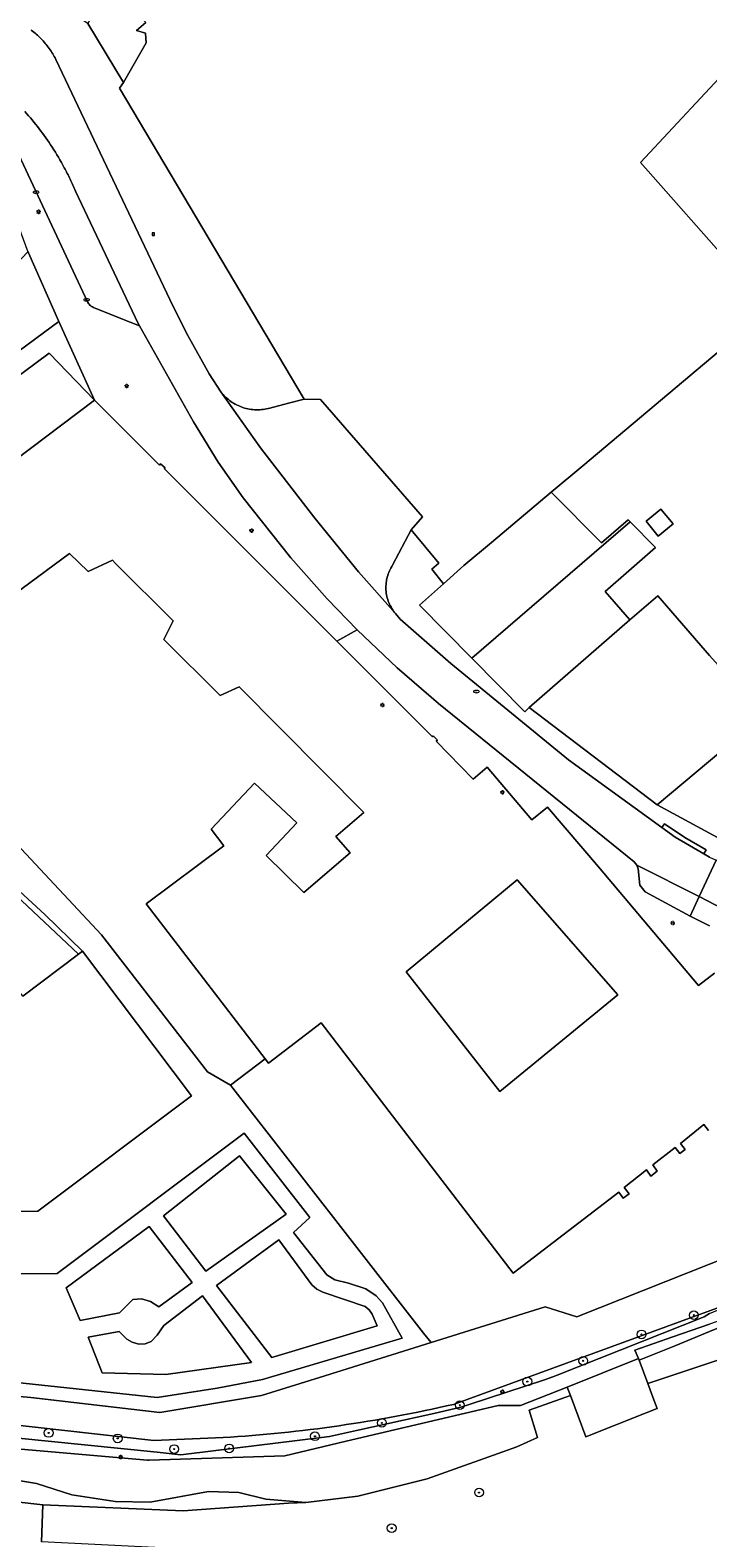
# Model space of a CAD drawing. Header units: metres. Extents: x 187916 to 189411, y 333285 to 334910.
# Tile 322 of 348: x 188938 to 189000, y 334161 to 334299. Entities that reach past the tile are written whole.
import ezdxf
from ezdxf.enums import TextEntityAlignment as Align

# ---------------------------------------------------------------- set-up
doc = ezdxf.new("R2010")
doc.units = ezdxf.units.M
for name, color, linetype, lineweight in [('B-WE-GR-BEPLANTING_CULTUUR_BOSPLANTSOEN-GV', 253, 'Continuous', 15), ('B-WE-GR-BEPLANTING_CULTUUR_HEESTERS-GV', 253, 'Continuous', 15), ('B-WE-GR-BOOM-S', 253, 'Continuous', 15), ('B-WE-GR-HAAG-G', 253, 'GR-HAAG1-SO', 15), ('B-WE-IE-MEUBILAIR-S', 253, 'Continuous', 15), ('B-WE-IE-TERREINAFSCHEIDING_KUNSTMATIG_HEKWERK-G', 253, 'IE-TERREINAFSCHEIDING_KUNSTMATIG-SO', 15), ('B-WE-IE-TERREINAFSCHEIDING_KUNSTMATIG_MUUR-G', 253, 'IE-TERREINAFSCHEIDING_KUNSTMATIG-SO', 15), ('B-WE-OG-BEBOUWING-GV', 253, 'Continuous', 15), ('B-WE-OG-TERREIN_ERF-GV', 253, 'Continuous', 15), ('B-WE-OG-WEG-GV', 253, 'Continuous', 15), ('B-WE-VH-GESLOTENVERHARDING_ASFALT-GV', 253, 'Continuous', 15), ('B-WE-VH-OPENVERHARDING-GV', 253, 'Continuous', 15), ('B-WE-VH-OPENVERHARDING_BETONELEMENT-GV', 253, 'Continuous', 15), ('B-WE-VH-OPENVERHARDING_BETONSTRAATSTEEN-GV', 253, 'Continuous', 15), ('B-WE-VH-OPENVERHARDING_STRAATBAKSTEEN-GV', 253, 'Continuous', 15)]:
    doc.layers.add(name, color=color, linetype=linetype, lineweight=lineweight)
doc.styles.add('NLCS-ISO', font='NLCS-ISO.ttf')
doc.linetypes.add('GR-HAAG1-SO', pattern='A,6,[176,NLCS.SHX,S=0.125,R=0,X=0,Y=0],-2', length=8)
doc.linetypes.add('IE-TERREINAFSCHEIDING_KUNSTMATIG-SO', pattern='A,4,[82,NLCS.SHX,S=0.75,R=90,X=0,Y=0],4,-2', length=10)

# ---------------------------------------------------------------- blocks, each defined once
blk = doc.blocks.new('SIE-MEUBILAIR_BORD_VERKEER-SO')
blk.add_lwpolyline([(-0.5625, -0.5625), (0.5625, -0.5625), (0.5625, 0.5625), (-0.5625, 0.5625)], close=True)
at = {"style": 'NLCS-ISO'}
blk.add_text('vb', height=0.75, dxfattribs=at).set_placement((0, 0), align=Align.MIDDLE_CENTER)
blk = doc.blocks.new('SIE-MEUBILAIR_PAAL_LICHTMAST-SO')
for points in [[(-0.62, 0), (-1, 0)], [(-0.71, 0.71), (-0.44, 0.44)], [(0, 1), (0, 0.62)], [(0.44, 0.44), (0.71, 0.71)], [(1, 0), (0.62, 0)], [(-0.71, -0.71), (-0.44, -0.44)], [(0, -0.62), (0, -1)], [(0.44, -0.44), (0.71, -0.71)]]:
    blk.add_lwpolyline(points)
blk.add_circle((0, 0), 0.5)
blk = doc.blocks.new('SIE-MEUBILAIR_PUT_BRANDKRAAN-SO')
blk.add_ellipse((0, 0), major_axis=(1.25, 0), ratio=0.54)
at = {"style": 'NLCS-ISO'}
blk.add_text('bk', height=0.75, dxfattribs=at).set_placement((0.03, 0), align=Align.MIDDLE_CENTER)
blk = doc.blocks.new('SIE-MEUBILAIR_PUT_KOLK-SO')
blk.add_ellipse((0, 0), major_axis=(1.25, 0), ratio=0.54)
at = {"style": 'NLCS-ISO'}
blk.add_text('klk', height=0.75, dxfattribs=at).set_placement((0.03, 0), align=Align.MIDDLE_CENTER)
blk = doc.blocks.new('SGR-BOOM_GBKN-SO')
at = {"linetype": 'ByBlock', "lineweight": 18}
h = blk.add_hatch(color=0, dxfattribs=at)
h.dxf.hatch_style = 1
edge = h.paths.add_edge_path()
edge.add_arc((0, 0), 0.25, 0, 360)
at = {"color": 0, "linetype": 'ByBlock', "lineweight": 18}
for radius in [2, 0.25]:
    blk.add_circle((0, 0), radius, dxfattribs=at)
at = {"color": 0, "linetype": 'ByBlock', "lineweight": 18, "style": 'NLCS-ISO'}
blk.add_attdef('SOORT', (2.5, 0), '', height=1.5, dxfattribs=at)
blk = doc.blocks.new('DTM')
at = {"layer": 'B-WE-GR-BEPLANTING_CULTUUR_BOSPLANTSOEN-GV', "ltscale": 0.2, "flags": 128}
for points in [[(189000.004, 334181.185), (188999.518, 334180.866), (188986.04, 334175.518), (188985.622, 334175.352), (188984.851, 334175.097), (188977.966, 334172.825), (188977.195, 334172.571), (188974.715, 334172.016), (188967.64, 334170.433), (188965.16, 334169.878), (188961.931, 334169.486), (188954.734, 334168.614), (188951.506, 334168.223), (188949.34, 334168.442), (188913.274, 334172.086)], [(188934.006, 334168.96), (188948.477, 334167.733), (188948.62, 334167.721), (188961.046, 334168.125), (188966.694, 334169.46), (188980.621, 334172.751), (188982.674, 334172.723), (188986.948, 334174.429), (188993.484, 334177.041), (188993.147, 334177.827), (188996.626, 334179.034), (189000, 334180.204)]]:
    blk.add_lwpolyline(points, dxfattribs=at)
at = {"layer": 'B-WE-GR-BEPLANTING_CULTUUR_HEESTERS-GV', "ltscale": 0.2, "flags": 128}
blk.add_lwpolyline([(188929.335, 334226.723), (188929.072, 334226.409), (188942.147, 334214.147), (188942.512, 334214.422), (188939.045, 334217.795)], close=True, dxfattribs=at)
at = {"layer": 'B-WE-GR-HAAG-G', "ltscale": 0.2, "flags": 128}
for points in [[(188938.881, 334163.632), (188905.444, 334167.381)], [(188953.409, 334159.489), (188938.756, 334160.242), (188938.881, 334163.632)]]:
    blk.add_lwpolyline(points, dxfattribs=at)
at = {"layer": 'B-WE-IE-TERREINAFSCHEIDING_KUNSTMATIG_HEKWERK-G', "ltscale": 0.2, "flags": 128}
for points in [[(188939.045, 334217.795), (188929.335, 334226.723)], [(188994.342, 334174.747), (189008.22, 334179.377)], [(189000, 334179.525), (188996.896, 334178.255)], [(188996.896, 334178.255), (188993.543, 334176.883)], [(188966.694, 334169.46), (188980.621, 334172.751), (188982.674, 334172.723)], [(188907.139, 334172.04), (188934.006, 334168.96), (188948.62, 334167.721)], [(188948.62, 334167.721), (188961.046, 334168.125), (188966.694, 334169.46)]]:
    blk.add_lwpolyline(points, dxfattribs=at)
at = {"layer": 'B-WE-IE-TERREINAFSCHEIDING_KUNSTMATIG_MUUR-G', "ltscale": 0.2, "flags": 128}
for points in [[(188956.063, 334202.127), (188973.773, 334179.385)], [(188984.942, 334181.781), (188987.821, 334180.885), (189000, 334185.697), (189008.848, 334189.192)], [(188884.476, 334186.802), (188899.191, 334176.982), (188913.505, 334175.621), (188937.777, 334173.485), (188949.589, 334172.091), (188958.906, 334173.643), (188964.243, 334175.311)], [(188974.459, 334178.504), (188984.942, 334181.781)], [(188973.773, 334179.385), (188974.459, 334178.504)], [(188964.243, 334175.311), (188974.459, 334178.504)], [(188986.948, 334174.429), (188982.674, 334172.723)]]:
    blk.add_lwpolyline(points, dxfattribs=at)
at = {"layer": 'B-WE-OG-BEBOUWING-GV', "ltscale": 0.2, "flags": 128}
for points in [[(188948.324, 334299.627), (188947.469, 334298.873), (188948.282, 334298.649), (188948.343, 334297.761), (188946.253, 334294.112), (188945.911, 334293.587), (188962.815, 334265.052), (188964.341, 334265.025), (188973.68, 334254.262), (188972.628, 334253.071), (188975.191, 334250.029), (188974.535, 334249.475), (188975.606, 334248.129), (188977.464, 334249.804), (188979.997, 334251.902), (188985.487, 334256.519), (188988.371, 334258.944), (189005.51, 334273.358)], [(189002.25, 334277.05), (188993.672, 334286.781), (189002.549, 334296.302)], [(189012.734, 334300.214), (189010.162, 334297.401), (189010.242, 334297.314), (189008.389, 334295.472), (189008.227, 334295.603), (189006.192, 334293.422), (189004.368, 334294.864), (189002.549, 334296.302), (188993.672, 334286.781), (189002.25, 334277.05), (189010.961, 334286.591), (189013.858, 334289.764), (189019.527, 334296.038), (189017.422, 334297.924), (189024.76, 334306.199)], [(188928.251, 334241.282), (188941.304, 334250.917), (188943.02, 334249.24), (188945.248, 334250.285), (188945.543, 334249.991), (188950.803, 334244.734), (188949.974, 334243.015), (188955.132, 334237.879), (188956.862, 334238.678), (188968.303, 334227.15), (188966.37, 334225.489), (188965.745, 334224.951), (188967.036, 334223.45), (188962.789, 334219.799), (188959.352, 334223.194), (188962.164, 334226.188), (188958.28, 334229.837), (188954.31, 334225.61), (188955.449, 334224.079), (188948.356, 334218.775), (188959.246, 334204.542), (188959.547, 334204.148), (188964.393, 334207.856), (188981.982, 334184.865), (188991.695, 334192.298), (188992.09, 334191.764), (188992.626, 334192.164), (188992.18, 334192.75), (188994.204, 334194.363), (188994.603, 334193.764), (188995.2, 334194.223), (188994.795, 334194.808), (188996.845, 334196.418), (188997.271, 334195.864), (188997.753, 334196.237), (188997.341, 334196.785), (188999.477, 334198.508), (188999.889, 334197.961)], [(189000.461, 334212.39), (188998.996, 334211.26), (188989.82, 334222.158), (188985.153, 334227.639), (188983.702, 334226.454), (188979.613, 334231.304), (188978.313, 334230.208), (188974.924, 334233.676), (188975.056, 334233.79), (188974.67, 334234.166), (188974.6, 334234.094), (188965.831, 334242.858), (188949.99, 334258.688), (188950.078, 334258.774), (188949.664, 334259.138), (188949.557, 334258.998), (188943.596, 334264.968), (188927.328, 334252.702)]]:
    blk.add_lwpolyline(points, dxfattribs=at)
for points in [[(188940.321, 334272.181), (188937.552, 334278.495), (188937.498, 334278.568), (188928.873, 334269.516), (188931.615, 334265.764)], [(188943.596, 334264.968), (188939.449, 334269.277), (188928.681, 334261.298), (188925.134, 334266.114), (188920.205, 334262.028), (188925.396, 334255.231), (188927.328, 334252.702)], [(188978.211, 334241.3), (188992.72, 334253.806), (188992.526, 334254.003), (188990.101, 334251.895), (188985.487, 334256.519), (188979.997, 334251.902), (188977.464, 334249.804), (188975.606, 334248.129), (188973.411, 334246.157)], [(188983.465, 334236.782), (188992.701, 334244.819), (188990.416, 334247.409), (188992.593, 334249.299), (188995.042, 334251.455), (188992.72, 334253.806), (188978.211, 334241.3), (188983.055, 334236.383)], [(188992.701, 334244.819), (188983.465, 334236.782), (188995.194, 334227.829), (189001.221, 334232.903), (189000.996, 334233.031), (189004.669, 334236.157), (189000.781, 334240.651), (189000, 334241.553), (188995.261, 334247.03)], [(189009.564, 334223.224), (189008.921, 334230.358), (189006.465, 334229.941), (189001.221, 334232.903), (188995.194, 334227.829), (189004.724, 334222.683)], [(188980.773, 334201.536), (188972.168, 334212.509), (188982.357, 334220.96), (188991.602, 334210.42)], [(188932.909, 334190.478), (188938.399, 334190.559), (188952.489, 334201.155), (188942.512, 334214.422), (188942.147, 334214.147), (188937.038, 334210.305), (188936.878, 334210.517), (188933.373, 334207.866), (188933.526, 334207.664), (188932.665, 334207.016)], [(188994.342, 334174.747), (188993.543, 334176.883), (188993.484, 334177.041), (188986.948, 334174.429), (188987.237, 334173.652), (188988.647, 334169.857), (188994.185, 334172.07), (188995.193, 334172.473), (188994.897, 334173.264)]]:
    blk.add_lwpolyline(points, close=True, dxfattribs=at)
at = {"layer": 'B-WE-OG-TERREIN_ERF-GV', "ltscale": 0.2, "flags": 128}
for points in [[(188946.253, 334294.112), (188948.343, 334297.761), (188948.282, 334298.649), (188947.469, 334298.873), (188948.324, 334299.627), (188947.601, 334300.358), (188947.91, 334300.588), (188948.344, 334300.697), (188948.332, 334301.472), (188946.091, 334305.164), (188942.993, 334299.539)], [(188939.449, 334269.277), (188943.596, 334264.968), (188940.321, 334272.181), (188931.615, 334265.764), (188928.873, 334269.516), (188928.787, 334269.428), (188928.533, 334269.168), (188925.92, 334266.489), (188925.712, 334266.612), (188925.446, 334266.375), (188925.134, 334266.114), (188928.681, 334261.298)], [(188994.173, 334253.866), (188995.285, 334252.498), (188996.653, 334253.61), (188995.542, 334254.978)], [(188996.653, 334253.61), (188995.285, 334252.498), (188994.173, 334253.866), (188995.542, 334254.978)], [(188982.357, 334220.96), (188972.168, 334212.509), (188980.773, 334201.536), (188991.602, 334210.42)], [(188994.342, 334174.747), (189008.22, 334179.377), (189013.513, 334182.456), (189037.562, 334192.681), (189042.735, 334194.76), (189044.256, 334195.374), (189042.543, 334198.532), (189036.984, 334196.165), (189034.78, 334194.223), (189021.298, 334188.183), (189010.905, 334183.986), (189002.511, 334180.547), (189000, 334179.525), (188996.896, 334178.255), (188993.543, 334176.883)], [(188956.909, 334195.631), (188961.166, 334190.303), (188953.817, 334185.062), (188949.942, 334190.151)], [(188956.909, 334195.631), (188949.942, 334190.151), (188953.817, 334185.062), (188961.166, 334190.303)], [(188945.887, 334181.237), (188942.276, 334180.541), (188940.993, 334183.528), (188948.601, 334189.169), (188952.567, 334184.026), (188949.488, 334181.783), (188948.731, 334182.277), (188947.926, 334182.533), (188947.13, 334182.468)], [(188945.887, 334181.237), (188947.13, 334182.468), (188947.926, 334182.533), (188948.731, 334182.277), (188949.488, 334181.783), (188952.567, 334184.026), (188948.601, 334189.169), (188940.993, 334183.528), (188942.276, 334180.541)], [(188959.862, 334177.155), (188954.787, 334183.748), (188960.503, 334187.925), (188963.523, 334183.799), (188963.986, 334183.414), (188964.539, 334183.133), (188968.437, 334181.809), (188968.782, 334181.504), (188969.06, 334181.121), (188969.536, 334180.048)], [(188959.862, 334177.155), (188969.536, 334180.048), (188969.06, 334181.121), (188968.782, 334181.504), (188968.437, 334181.809), (188964.539, 334183.133), (188963.986, 334183.414), (188963.523, 334183.799), (188960.503, 334187.925), (188954.787, 334183.748)], [(189010.905, 334183.986), (189002.348, 334181.018), (189000, 334180.204), (188996.626, 334179.034), (188993.147, 334177.827), (188993.484, 334177.041), (188993.543, 334176.883), (188996.896, 334178.255), (189000, 334179.525), (189002.511, 334180.547)], [(188950.142, 334175.586), (188944.292, 334175.733), (188943.018, 334179.01), (188945.851, 334179.519), (188946.554, 334178.829), (188947.048, 334178.532), (188947.683, 334178.361), (188948.241, 334178.386), (188948.796, 334178.607), (188949.353, 334179.177), (188949.948, 334180.081), (188953.492, 334182.798), (188957.993, 334176.671)], [(188950.142, 334175.586), (188957.993, 334176.671), (188953.492, 334182.798), (188949.948, 334180.081), (188949.353, 334179.177), (188948.796, 334178.607), (188948.241, 334178.386), (188947.683, 334178.361), (188947.048, 334178.532), (188946.554, 334178.829), (188945.851, 334179.519), (188943.018, 334179.01), (188944.292, 334175.733)]]:
    blk.add_lwpolyline(points, close=True, dxfattribs=at)
for points in [[(189005.51, 334273.358), (188988.371, 334258.944), (188985.487, 334256.519), (188990.101, 334251.895), (188992.526, 334254.003), (188992.72, 334253.806), (188995.042, 334251.455), (188992.593, 334249.299), (188990.416, 334247.409), (188992.701, 334244.819), (188995.261, 334247.03), (189000, 334241.553)], [(188933.383, 334227.515), (188944.233, 334215.916), (188953.961, 334203.356), (188956.063, 334202.127), (188959.246, 334204.542), (188948.356, 334218.775), (188955.449, 334224.079), (188954.31, 334225.61), (188958.28, 334229.837), (188962.164, 334226.188), (188959.352, 334223.194), (188962.789, 334219.799), (188967.036, 334223.45), (188965.745, 334224.951), (188966.37, 334225.489), (188968.303, 334227.15), (188956.862, 334238.678), (188955.132, 334237.879), (188949.974, 334243.015), (188950.803, 334244.734), (188945.543, 334249.991), (188945.248, 334250.285), (188943.02, 334249.24), (188941.304, 334250.917), (188928.251, 334241.282)], [(188913.505, 334175.621), (188937.777, 334173.485), (188949.589, 334172.091), (188958.906, 334173.643), (188964.243, 334175.311), (188974.459, 334178.504), (188973.773, 334179.385), (188956.063, 334202.127), (188953.961, 334203.356), (188944.233, 334215.916), (188933.383, 334227.515)], [(188929.335, 334226.723), (188939.045, 334217.795), (188942.512, 334214.422), (188952.489, 334201.155), (188938.399, 334190.559), (188932.909, 334190.478)], [(188914.885, 334184.633), (188940.183, 334184.848), (188957.337, 334197.708), (188963.36, 334189.99), (188961.862, 334188.617), (188964.917, 334184.709), (188965.655, 334184.28), (188966.895, 334183.969), (188968.479, 334183.428), (188969.436, 334182.796), (188970.011, 334182.159), (188971.808, 334178.928), (188959.004, 334175.134), (188954.85, 334174.333), (188949.337, 334173.457), (188936.197, 334174.891)], [(188999.889, 334197.961), (188999.477, 334198.508), (188997.341, 334196.785), (188997.753, 334196.237), (188997.271, 334195.864), (188996.845, 334196.418), (188994.795, 334194.808), (188995.2, 334194.223), (188994.603, 334193.764), (188994.204, 334194.363), (188992.18, 334192.75), (188992.626, 334192.164), (188992.09, 334191.764), (188991.695, 334192.298), (188981.982, 334184.865), (188964.393, 334207.856), (188959.547, 334204.148), (188959.246, 334204.542), (188956.063, 334202.127), (188973.773, 334179.385), (188974.459, 334178.504), (188984.942, 334181.781), (188987.821, 334180.885), (189000, 334185.697)], [(188935.564, 334166.041), (188938.273, 334165.586), (188941.538, 334164.555), (188945.5, 334163.932), (188948.71, 334163.87), (188954.055, 334164.844), (188956.831, 334164.756), (188959.3, 334164.133), (188962.972, 334163.834), (188967.738, 334164.426), (188967.875, 334164.46), (188974.108, 334166.014), (188982.314, 334168.929), (188984.21, 334169.797), (188983.455, 334172.3), (188987.237, 334173.652), (188986.948, 334174.429), (188982.674, 334172.723), (188980.621, 334172.751), (188966.694, 334169.46), (188961.046, 334168.125), (188948.62, 334167.721), (188948.477, 334167.733), (188934.006, 334168.96)], [(188936.197, 334174.891), (188949.337, 334173.457), (188954.85, 334174.333), (188959.004, 334175.134), (188971.808, 334178.928), (188970.011, 334182.159), (188969.436, 334182.796), (188968.479, 334183.428), (188966.895, 334183.969), (188965.655, 334184.28), (188964.917, 334184.709), (188961.862, 334188.617), (188963.36, 334189.99), (188957.337, 334197.708), (188940.183, 334184.848), (188914.885, 334184.633)], [(188938.881, 334163.632), (188951.732, 334163.058), (188961.391, 334163.762), (188962.972, 334163.834), (188959.3, 334164.133), (188956.831, 334164.756), (188954.055, 334164.844), (188948.71, 334163.87), (188945.5, 334163.932), (188941.538, 334164.555), (188938.273, 334165.586), (188935.564, 334166.041)], [(188861.422, 334194.346), (188863.205, 334192.435), (188867.413, 334187.563), (188869.126, 334186.378), (188873.114, 334184.414), (188889.688, 334175.109), (188903.572, 334167.591), (188905.444, 334167.381), (188938.881, 334163.632)], [(189008.22, 334179.377), (188994.342, 334174.747), (188994.897, 334173.264), (188995.193, 334172.473), (188994.185, 334172.07), (188988.647, 334169.857), (188987.237, 334173.652), (188983.455, 334172.3), (188984.21, 334169.797), (188982.314, 334168.929), (188974.108, 334166.014), (188967.875, 334164.46), (188967.738, 334164.426), (188962.972, 334163.834), (188961.391, 334163.762), (188951.732, 334163.058), (188938.881, 334163.632), (188938.756, 334160.242)], [(188929.142, 334105.514), (188953.634, 334086.599), (188952.903, 334085.647), (188956.631, 334082.785), (188961.929, 334089.686), (188970.456, 334083.14), (188974.984, 334089.245), (188978.374, 334093.814), (188979.672, 334096.49), (188979.693, 334097.645), (188975.967, 334105.086), (188971.962, 334113.99), (188953.409, 334159.489), (188938.756, 334160.242), (188938.881, 334163.632), (188905.444, 334167.381)]]:
    blk.add_lwpolyline(points, dxfattribs=at)
at = {"layer": 'B-WE-OG-WEG-GV', "ltscale": 0.2, "flags": 128}
for points in [[(188913.274, 334172.086), (188949.34, 334168.442), (188951.506, 334168.223), (188954.734, 334168.614), (188961.931, 334169.486), (188965.16, 334169.878), (188967.64, 334170.433), (188974.715, 334172.016), (188977.195, 334172.571), (188977.966, 334172.825), (188984.851, 334175.097), (188985.622, 334175.352), (188986.04, 334175.518), (188999.518, 334180.866), (189000.004, 334181.185), (189003.87, 334182.797), (189003.861, 334182.818), (188976.522, 334172.84)], [(188955.41, 334169.794), (188949.047, 334169.527), (188935.433, 334171.039), (188902.136, 334173.895), (188897.983, 334174.615), (188888.68, 334180.522), (188882.816, 334184.247), (188882.692, 334184.052), (188861.684, 334197.626)]]:
    blk.add_lwpolyline(points, dxfattribs=at)
for points in [[(188976.522, 334172.84, -0.0206888), (188966.029, 334170.881)], [(188966.029, 334170.881, -0.020629), (188955.41, 334169.794)]]:
    blk.add_lwpolyline(points, format="xyb", dxfattribs=at)
at = {"layer": 'B-WE-VH-GESLOTENVERHARDING_ASFALT-GV', "ltscale": 0.2, "flags": 128}
for points in [[(188976.522, 334172.84), (189003.861, 334182.818), (189004.346, 334182.995), (189004.647, 334183.121), (189004.653, 334183.107), (189010.385, 334185.198), (189010.281, 334185.468), (189008.848, 334189.192), (189000, 334185.697), (188987.821, 334180.885), (188984.942, 334181.781), (188974.459, 334178.504), (188964.243, 334175.311), (188958.906, 334173.643), (188949.589, 334172.091), (188937.777, 334173.485), (188913.505, 334175.621)], [(188935.433, 334171.039), (188949.047, 334169.527), (188955.41, 334169.794)]]:
    blk.add_lwpolyline(points, dxfattribs=at)
for points in [[(188966.029, 334170.881, 0.0206888), (188976.522, 334172.84)], [(188955.41, 334169.794, 0.020629), (188966.029, 334170.881)]]:
    blk.add_lwpolyline(points, format="xyb", dxfattribs=at)
at = {"layer": 'B-WE-VH-OPENVERHARDING-GV', "ltscale": 0.2, "flags": 128}
for points in [[(188959.675, 334264.249), (188961.386, 334264.687), (188962.815, 334265.052), (188945.911, 334293.587), (188946.253, 334294.112), (188942.993, 334299.539), (188935.375, 334304.554), (188934.7, 334303.598)], [(188940.058, 334296.237), (188950.803, 334273.572), (188952.173, 334270.887), (188954.123, 334267.379), (188955.196, 334265.724)]]:
    blk.add_lwpolyline(points, dxfattribs=at)
for points in [[(188937.811, 334298.916, -0.0385909), (188938.695, 334298.142)], [(188938.695, 334298.142, -0.0381443), (188939.45, 334297.242)], [(188939.45, 334297.242, -0.0378158), (188940.058, 334296.237)], [(188955.196, 334265.724, 0.0736925), (188956.094, 334264.858)], [(188956.094, 334264.858, 0.0738368), (188957.208, 334264.296)], [(188957.208, 334264.296, 0.0756363), (188958.438, 334264.087)], [(188958.438, 334264.087, 0.0760621), (188959.675, 334264.249)]]:
    blk.add_lwpolyline(points, format="xyb", dxfattribs=at)
at = {"layer": 'B-WE-VH-OPENVERHARDING_BETONELEMENT-GV', "ltscale": 0.2, "flags": 128}
blk.add_lwpolyline([(188995.617, 334225.764), (188996.854, 334224.868), (188999.479, 334223.348), (188999.685, 334223.728), (188997.744, 334224.857), (188995.862, 334226.102)], close=True, dxfattribs=at)
at = {"layer": 'B-WE-VH-OPENVERHARDING_BETONSTRAATSTEEN-GV', "ltscale": 0.2, "flags": 128}
for points in [[(188938.695, 334298.142, 0.0385909), (188937.811, 334298.916)], [(188939.45, 334297.242, 0.0381443), (188938.695, 334298.142)], [(188940.058, 334296.237, 0.0378158), (188939.45, 334297.242)], [(188937.21, 334291.456, -0.0394418), (188939.723, 334288.18)], [(188939.723, 334288.18, -0.0211246), (188940.833, 334286.299)], [(188940.833, 334286.299, -0.0124122), (188941.37, 334285.238)], [(188941.37, 334285.238, -0.0112765), (188941.858, 334284.154)]]:
    blk.add_lwpolyline(points, format="xyb", dxfattribs=at)
for points in [[(188941.858, 334284.154), (188947.618, 334272.005), (188947.733, 334271.78), (188952.685, 334262.987), (188954.951, 334259.282), (188957.241, 334256.009), (188961.605, 334250.494), (188964.946, 334246.755), (188967.695, 334243.896), (188971.353, 334240.427), (188975.159, 334237.13), (188993.084, 334222.602), (188993.336, 334222.316), (188999.056, 334219.448), (189000.597, 334222.772)], [(189000, 334223.047), (188999.479, 334223.348), (188996.854, 334224.868), (188995.617, 334225.764), (188987.057, 334231.964), (188976.288, 334240.795), (188971.643, 334244.873), (188971.218, 334245.385), (188967.814, 334249.234), (188963.793, 334254.143), (188958.811, 334260.603), (188955.196, 334265.724), (188954.123, 334267.379), (188952.173, 334270.887), (188950.803, 334273.572), (188940.058, 334296.237)]]:
    blk.add_lwpolyline(points, dxfattribs=at)
for points in [[(188999.056, 334219.448), (188993.336, 334222.316), (188993.466, 334221.958), (188993.615, 334220.473), (188994.085, 334219.877), (188998.216, 334217.636)], [(188999.056, 334219.448), (189003.318, 334217.197), (189006.466, 334216.921), (189006.93, 334220.884), (189006.097, 334220.984), (189003.296, 334221.721), (189000.597, 334222.772)]]:
    blk.add_lwpolyline(points, close=True, dxfattribs=at)
at = {"layer": 'B-WE-VH-OPENVERHARDING_STRAATBAKSTEEN-GV', "ltscale": 0.2, "flags": 128}
for points in [[(188932.115, 334293.595), (188933.258, 334289.959), (188937.498, 334278.568), (188937.552, 334278.495), (188940.321, 334272.181), (188943.596, 334264.968), (188949.557, 334258.998), (188949.664, 334259.138), (188950.078, 334258.774), (188949.99, 334258.688), (188965.831, 334242.858), (188967.695, 334243.896), (188964.946, 334246.755), (188961.605, 334250.494), (188957.241, 334256.009), (188954.951, 334259.282), (188952.685, 334262.987), (188947.733, 334271.78), (188946.003, 334272.474), (188943.499, 334273.478)], [(188936.655, 334287.468), (188942.96, 334274.002)], [(188942.96, 334274.002), (188936.655, 334287.468)], [(188943.499, 334273.478), (188946.003, 334272.474), (188947.733, 334271.78), (188947.618, 334272.005), (188941.858, 334284.154)], [(189004.724, 334222.683), (188995.194, 334227.829), (188983.465, 334236.782), (188983.055, 334236.383), (188978.211, 334241.3), (188973.411, 334246.157), (188975.606, 334248.129), (188974.535, 334249.475), (188975.191, 334250.029), (188972.628, 334253.071), (188972.096, 334252.047), (188970.941, 334249.826)], [(189000, 334216.732), (188998.216, 334217.636), (188994.085, 334219.877), (188993.615, 334220.473), (188993.466, 334221.958), (188993.336, 334222.316), (188993.084, 334222.602), (188975.159, 334237.13), (188971.353, 334240.427), (188967.695, 334243.896), (188965.831, 334242.858), (188974.6, 334234.094), (188974.67, 334234.166), (188975.056, 334233.79), (188974.924, 334233.676), (188978.313, 334230.208), (188979.613, 334231.304), (188983.702, 334226.454), (188985.153, 334227.639), (188989.82, 334222.158), (188998.996, 334211.26), (189000.461, 334212.39)], [(188955.196, 334265.724), (188958.811, 334260.603), (188963.793, 334254.143), (188967.814, 334249.234), (188971.218, 334245.385)], [(188970.941, 334249.826), (188972.096, 334252.047), (188972.628, 334253.071), (188973.68, 334254.262), (188964.341, 334265.025), (188962.815, 334265.052), (188961.386, 334264.687), (188959.675, 334264.249)], [(188971.218, 334245.385), (188971.643, 334244.873), (188976.288, 334240.795), (188987.057, 334231.964), (188995.617, 334225.764), (188995.862, 334226.102), (188997.744, 334224.857), (188999.685, 334223.728), (188999.479, 334223.348), (189000, 334223.047), (189000.597, 334222.772), (189003.296, 334221.721), (189006.097, 334220.984), (189006.93, 334220.884)], [(188937.038, 334210.305), (188942.147, 334214.147), (188929.072, 334226.409)], [(188999.056, 334219.448), (188998.216, 334217.636), (189000, 334216.732)], [(189006.236, 334214.961), (189006.466, 334216.921), (189003.318, 334217.197), (188999.056, 334219.448)]]:
    blk.add_lwpolyline(points, dxfattribs=at)
for points in [[(188939.723, 334288.18, 0.0394418), (188937.21, 334291.456)], [(188940.833, 334286.299, 0.0211246), (188939.723, 334288.18)], [(188941.37, 334285.238, 0.0124122), (188940.833, 334286.299)], [(188941.858, 334284.154, 0.0112765), (188941.37, 334285.238)], [(188942.96, 334274.002, 0.0420743), (188943.059, 334273.838)], [(188943.059, 334273.838, -0.0420743), (188942.96, 334274.002)], [(188943.059, 334273.838, 0.0373657), (188943.185, 334273.694)], [(188943.185, 334273.694, -0.0373657), (188943.059, 334273.838)], [(188943.185, 334273.694, 0.0482146), (188943.333, 334273.573)], [(188943.333, 334273.573, -0.0482146), (188943.185, 334273.694)], [(188943.333, 334273.573, 0.042153), (188943.499, 334273.478)], [(188943.499, 334273.478, -0.042153), (188943.333, 334273.573)], [(188956.094, 334264.858, -0.0736925), (188955.196, 334265.724)], [(188957.208, 334264.296, -0.0738368), (188956.094, 334264.858)], [(188958.438, 334264.087, -0.0756363), (188957.208, 334264.296)], [(188959.675, 334264.249, -0.0760621), (188958.438, 334264.087)], [(188970.451, 334248.742, -0.0812575), (188970.941, 334249.826)], [(188970.941, 334249.826, 0.0812575), (188970.451, 334248.742)], [(188970.332, 334247.559, -0.0820996), (188970.451, 334248.742)], [(188970.451, 334248.742, 0.0820996), (188970.332, 334247.559)], [(188970.597, 334246.399, -0.0819522), (188970.332, 334247.559)], [(188970.332, 334247.559, 0.0819522), (188970.597, 334246.399)], [(188971.218, 334245.385, -0.0814889), (188970.597, 334246.399)], [(188970.597, 334246.399, 0.0814889), (188971.218, 334245.385)]]:
    blk.add_lwpolyline(points, format="xyb", dxfattribs=at)
at = {"layer": 'B-WE-GR-BOOM-S', "xscale": 0.2, "yscale": 0.2, "zscale": 0.2}
for p in [(188998.56, 334181.02), (188993.77, 334179.26), (188988.42, 334176.83), (188983.29, 334174.93), (188977.1, 334172.76), (188969.96, 334171.14), (188939.4, 334170.22), (188945.73, 334169.72), (188963.82, 334169.91), (188950.91, 334168.74), (188955.95, 334168.8), (188978.864, 334164.748), (188970.853, 334161.484)]:
    blk.add_blockref('SGR-BOOM_GBKN-SO', p, dxfattribs=at)
at = {"layer": 'B-WE-IE-MEUBILAIR-S', "xscale": 0.2, "yscale": 0.2, "zscale": 0.2}
for name, p in [('SIE-MEUBILAIR_PUT_KOLK-SO', (188938.251, 334284.041)), ('SIE-MEUBILAIR_PAAL_LICHTMAST-SO', (188938.472, 334282.247)), ('SIE-MEUBILAIR_BORD_VERKEER-SO', (188948.989, 334280.199)), ('SIE-MEUBILAIR_PUT_KOLK-SO', (188942.875, 334274.183)), ('SIE-MEUBILAIR_PAAL_LICHTMAST-SO', (188946.551, 334266.278)), ('SIE-MEUBILAIR_PAAL_LICHTMAST-SO', (188958, 334253)), ('SIE-MEUBILAIR_PAAL_LICHTMAST-SO', (188970, 334237)), ('SIE-MEUBILAIR_PUT_BRANDKRAAN-SO', (188978.627, 334238.237)), ('SIE-MEUBILAIR_PAAL_LICHTMAST-SO', (188981, 334229)), ('SIE-MEUBILAIR_PAAL_LICHTMAST-SO', (188996.623, 334217.002)), ('SIE-MEUBILAIR_PAAL_LICHTMAST-SO', (188981, 334174)), ('SIE-MEUBILAIR_PAAL_LICHTMAST-SO', (188946, 334168))]:
    blk.add_blockref(name, p, dxfattribs=at)

msp = doc.modelspace()

# ---------------------------------------------------------------- block references
msp.add_blockref('DTM', (0, 0))

doc.saveas('drawing.dxf')
